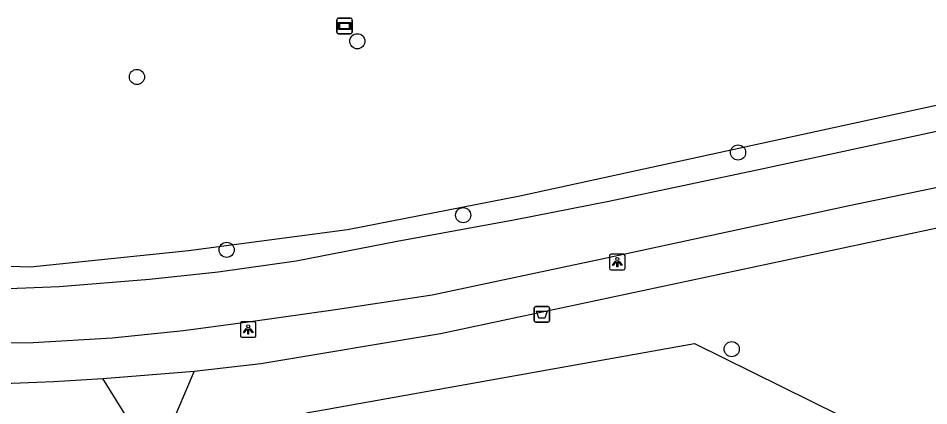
# Model space of a CAD drawing. Extents: x 159053 to 160041, y 380450 to 381422.
# Drawn here: x 159202.5 to 159261.2, y 380714.5 to 380739.6 of the extents above; entities that cross this region are included whole.
import ezdxf

# ---------------------------------------------------------------- set-up
doc = ezdxf.new("R2010")
doc.units = 0
for name, color, linetype in [('IMGEO_Afvalbak', 7, 'Continuous'), ('IMGEO_Boom', 7, 'Continuous'), ('IMGEO_Fietspad_gesloten', 7, 'Continuous'), ('IMGEO_Groenvoorziening', 7, 'Continuous'), ('IMGEO_Haag', 7, 'Continuous'), ('IMGEO_Lichtpunt', 7, 'Continuous'), ('IMGEO_Verklikker', 7, 'Continuous'), ('IMGEO_Voetpad_halfverhard', 7, 'Continuous'), ('IMGEO_Voetpad_open', 7, 'Continuous')]:
    doc.layers.add(name, color=color, linetype=linetype)

msp = doc.modelspace()

# ---------------------------------------------------------------- linework, layer by layer
at = {"layer": 'IMGEO_Afvalbak'}
for p, q in [((159235.76, 380720.047), (159235.76, 380720.847)), ((159235.76, 380720.847), (159235.76, 380720.047)), ((159235.86, 380720.947), (159236.65, 380720.947)), ((159236.65, 380720.947), (159235.86, 380720.947)), ((159236.75, 380720.847), (159236.75, 380720.047)), ((159236.75, 380720.047), (159236.75, 380720.847)), ((159236.65, 380719.947), (159235.86, 380719.947)), ((159235.86, 380719.947), (159236.65, 380719.947))]:
    msp.add_line(p, q, dxfattribs=at)
msp.add_lwpolyline([(159235.903, 380720.661), (159236.607, 380720.661), (159236.458, 380720.191), (159236.052, 380720.191), (159235.903, 380720.661)], dxfattribs=at)
for centre, start, end in [((159235.86, 380720.847), 90, 180), ((159235.86, 380720.847), 90, 180), ((159236.65, 380720.847), 0, 90), ((159236.65, 380720.847), 360, 90), ((159235.86, 380720.047), 180, 270), ((159235.86, 380720.047), 180, 270), ((159236.65, 380720.047), 270, 0), ((159236.65, 380720.047), 270, 0)]:
    msp.add_arc(centre, 0.1, start, end, dxfattribs=at)
at = {"layer": 'IMGEO_Boom'}
for centre in [(159224.35, 380738.067), (159210.128, 380735.765), (159248.916, 380730.89), (159231.181, 380726.842), (159215.918, 380724.608), (159248.507, 380718.203)]:
    msp.add_circle(centre, 0.489, dxfattribs=at)
at = {"layer": 'IMGEO_Fietspad_gesloten'}
for points in [[(159185.394, 380723.326), (159188.849, 380722.898), (159189.894, 380722.803), (159194.295, 380722.405), (159195.722, 380722.276), (159200.231, 380722.051), (159205.116, 380722.248), (159210.939, 380722.72), (159215.378, 380723.18), (159220.398, 380723.899), (159226.924, 380725.165), (159234.553, 380726.568), (159240.572, 380727.74), (159250.34, 380729.811), (159273.223, 380734.74)], [(159274.113, 380731.279), (159271.005, 380730.543), (159256.093, 380727.447), (159240.12, 380724.005), (159229.181, 380721.684), (159222.946, 380720.738), (159217.298, 380719.932), (159213.122, 380719.38), (159208.53, 380718.902), (159203.423, 380718.614), (159197.277, 380718.596), (159195.377, 380718.697), (159192.316, 380718.86), (159190.908, 380719.017), (159186.413, 380719.52)]]:
    msp.add_lwpolyline(points, dxfattribs=at)
at = {"layer": 'IMGEO_Groenvoorziening'}
msp.add_lwpolyline([(159212.548, 380705.319), (159214.248, 380706.425), (159218.079, 380712.493), (159218.606, 380712.937), (159219.139, 380713.3), (159219.799, 380713.655), (159220.544, 380713.949), (159221.288, 380714.144), (159221.795, 380714.226), (159246.109, 380718.558), (159266.654, 380708.405), (159277.16, 380725.585)], dxfattribs=at)
at = {"layer": 'IMGEO_Haag'}
msp.add_lwpolyline([(159272.76, 380736.318), (159271.684, 380736.085), (159234.844, 380728.081), (159223.718, 380725.897), (159213.461, 380724.546), (159203.264, 380723.5), (159193.888, 380723.8), (159193.068, 380723.826), (159189.503, 380724.26), (159184.997, 380724.808)], dxfattribs=at)
at = {"layer": 'IMGEO_Lichtpunt'}
for p, q in [((159240.625, 380724.225), (159240.625, 380723.418)), ((159240.625, 380724.225), (159240.625, 380723.418)), ((159241.527, 380724.32), (159240.719, 380724.32)), ((159241.527, 380724.32), (159240.719, 380724.32)), ((159241.621, 380723.418), (159241.621, 380724.225)), ((159241.621, 380723.418), (159241.621, 380724.225)), ((159240.719, 380723.324), (159241.527, 380723.324)), ((159240.719, 380723.324), (159241.527, 380723.324)), ((159216.81, 380719.871), (159216.81, 380719.064)), ((159216.81, 380719.871), (159216.81, 380719.064)), ((159217.712, 380719.966), (159216.904, 380719.966)), ((159217.712, 380719.966), (159216.904, 380719.966)), ((159217.806, 380719.064), (159217.806, 380719.871)), ((159217.806, 380719.064), (159217.806, 380719.871)), ((159216.904, 380718.97), (159217.712, 380718.97)), ((159216.904, 380718.97), (159217.712, 380718.97))]:
    msp.add_line(p, q, dxfattribs=at)
for points in [[(159240.999, 380723.889), (159241.038, 380723.861), (159240.85, 380723.599), (159240.812, 380723.626), (159240.999, 380723.889)], [(159241.101, 380723.841), (159241.148, 380723.841), (159241.148, 380723.519), (159241.101, 380723.519), (159241.101, 380723.841)], [(159241.211, 380723.861), (159241.249, 380723.888), (159241.436, 380723.626), (159241.397, 380723.598), (159241.211, 380723.861)], [(159217.184, 380719.535), (159217.223, 380719.507), (159217.035, 380719.245), (159216.997, 380719.272), (159217.184, 380719.535)], [(159217.286, 380719.487), (159217.333, 380719.487), (159217.333, 380719.165), (159217.286, 380719.165), (159217.286, 380719.487)], [(159217.396, 380719.507), (159217.434, 380719.534), (159217.621, 380719.272), (159217.582, 380719.244), (159217.396, 380719.507)]]:
    msp.add_lwpolyline(points, dxfattribs=at)
for centre in [(159241.124, 380724.023), (159217.309, 380719.669)]:
    msp.add_circle(centre, 0.0994, dxfattribs=at)
for centre, start, end in [((159240.719, 380724.225), 90, 180), ((159240.719, 380724.225), 90, 180), ((159241.527, 380724.225), 0, 90), ((159241.527, 380724.225), 0, 90), ((159240.719, 380723.418), 180, 270), ((159240.719, 380723.418), 180, 270), ((159241.527, 380723.418), 270, 0), ((159241.527, 380723.418), 270, 360), ((159216.904, 380719.871), 90, 180), ((159216.904, 380719.871), 90, 180), ((159217.712, 380719.871), 0, 90), ((159217.712, 380719.871), 0, 90), ((159216.904, 380719.064), 180, 270), ((159216.904, 380719.064), 180, 270), ((159217.712, 380719.064), 270, 0), ((159217.712, 380719.064), 270, 360)]:
    msp.add_arc(centre, 0.0946, start, end, dxfattribs=at)
at = {"layer": 'IMGEO_Verklikker'}
for p, q in [((159223.028, 380738.656), (159223.028, 380739.456)), ((159223.028, 380739.456), (159223.028, 380738.656)), ((159223.128, 380739.556), (159223.918, 380739.556)), ((159223.918, 380739.556), (159223.128, 380739.556)), ((159224.018, 380739.456), (159224.018, 380738.656)), ((159224.018, 380738.656), (159224.018, 380739.456)), ((159223.918, 380738.556), (159223.128, 380738.556)), ((159223.128, 380738.556), (159223.918, 380738.556))]:
    msp.add_line(p, q, dxfattribs=at)
for points in [[(159223.129, 380739.288), (159223.917, 380739.288), (159223.917, 380738.824), (159223.129, 380738.824), (159223.129, 380739.288)], [(159223.194, 380739.223), (159223.194, 380738.889), (159223.852, 380738.889), (159223.852, 380739.223), (159223.194, 380739.223)]]:
    msp.add_lwpolyline(points, dxfattribs=at)
for centre, start, end in [((159223.128, 380739.456), 90, 180), ((159223.128, 380739.456), 90, 180), ((159223.918, 380739.456), 0, 90), ((159223.918, 380739.456), 360, 90), ((159223.128, 380738.656), 180, 270), ((159223.128, 380738.656), 180, 270), ((159223.918, 380738.656), 270, 0), ((159223.918, 380738.656), 270, 0)]:
    msp.add_arc(centre, 0.1, start, end, dxfattribs=at)
at = {"layer": 'IMGEO_Voetpad_halfverhard'}
for points in [[(159213.822, 380716.773), (159212.204, 380712.999), (159212.548, 380705.319)], [(159209.683, 380713.467), (159207.927, 380716.313)]]:
    msp.add_lwpolyline(points, dxfattribs=at)
at = {"layer": 'IMGEO_Voetpad_open'}
for points in [[(159213.822, 380716.773), (159218.128, 380717.282), (159229.711, 380719.217), (159274.184, 380728.677)], [(159207.927, 380716.313), (159213.822, 380716.773)], [(159196.515, 380716.012), (159199.353, 380715.905), (159204.742, 380716.108), (159207.927, 380716.313)]]:
    msp.add_lwpolyline(points, dxfattribs=at)

doc.saveas('drawing.dxf')
